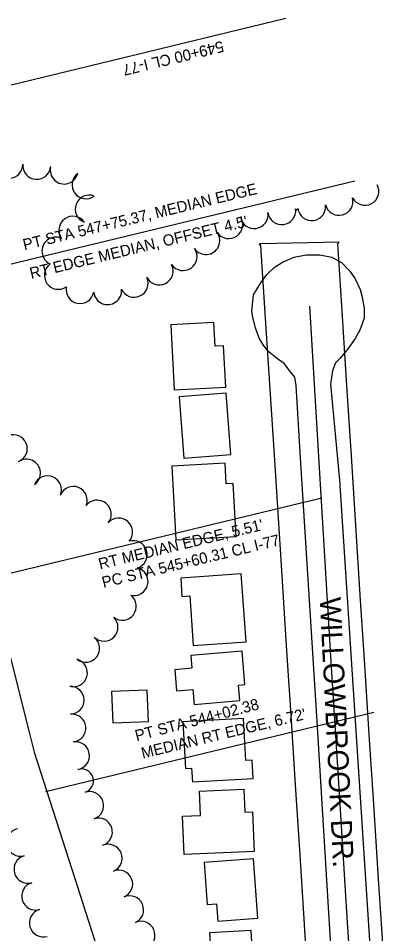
# Model space of a CAD drawing. Extents: x -25029 to 2274964, y -81170 to 687028.
# Drawn here: x -5061 to -4805, y -63252 to -62597 of the extents above; entities that cross this region are included whole.
import ezdxf

# ---------------------------------------------------------------- set-up
doc = ezdxf.new("R2010")
doc.units = 0
for name, color, linetype in [('81911BEA - RW_X_Fee_RW', 7, 'Continuous'), ('BLDG', 7, 'Continuous'), ('Default', 7, 'Continuous'), ('GE_X_CL_2000', 7, 'Continuous'), ('ROAD', 7, 'Continuous'), ('ROAD-NAME', 7, 'Continuous'), ('TREES', 7, 'Continuous')]:
    doc.layers.add(name, color=color, linetype=linetype)

msp = doc.modelspace()

# ---------------------------------------------------------------- linework, layer by layer
at = {"layer": '81911BEA - RW_X_Fee_RW'}
msp.add_line((-4887.64, -62759.62), (-4888.68, -62758.38), dxfattribs=at)
for points in [[(-4831.64, -62757.14), (-4887.67, -62758.37), (-4888.68, -62758.38)], [(-4849.65, -63351.31), (-4850.04, -63345.32), (-4853.24, -63295.42), (-4856.44, -63245.53), (-4859.65, -63195.63), (-4862.85, -63145.73), (-4866.06, -63095.83), (-4869.26, -63045.94), (-4872.72, -62992.05), (-4877.78, -62913.21), (-4884.32, -62811.42), (-4887.64, -62759.62)], [(-4831.64, -62757.14), (-4832.24, -62757.6), (-4832.62, -62758.2)], [(-4794.76, -63347.79), (-4795.64, -63334.16), (-4800.45, -63259.23), (-4803.65, -63209.33), (-4806.86, -63159.43), (-4810.06, -63109.54), (-4813.26, -63059.64), (-4816.47, -63009.74), (-4819.67, -62959.85), (-4822.88, -62909.95), (-4826.08, -62860.05), (-4829.28, -62810.15), (-4832.62, -62758.2)], [(-5135.5, -62785.79), (-5125.06, -62826.88), (-5099.51, -62927.44), (-5079.72, -63005.34), (-5066.19, -63058.58), (-5053.67, -63107.88), (-5050.01, -63122.25), (-5038.86, -63157.03), (-5023.1, -63206.12), (-5007.35, -63255.21), (-4991.6, -63304.31), (-4975.85, -63353.4), (-4955.93, -63415.5), (-4943.95, -63452.82), (-4934.99, -63475.79), (-4911.33, -63536.38), (-4885.41, -63602.81), (-4854.99, -63680.74), (-4817.72, -63776.21)]]:
    msp.add_lwpolyline(points, dxfattribs=at)
at = {"layer": 'BLDG'}
for points in [[(-4912.87, -62860.92), (-4914.4, -62831.31), (-4920.56, -62831.63), (-4921.44, -62814.57), (-4952.23, -62816.17), (-4949.82, -62862.84)], [(-4909.32, -62909.16), (-4912.56, -62865.28), (-4946.24, -62867.77), (-4943, -62911.65)], [(-4905.39, -62967.78), (-4907.5, -62929.89), (-4912.51, -62930.17), (-4913.34, -62915.39), (-4951.57, -62917.53), (-4948.63, -62970.19)], [(-4945.15, -62997.75), (-4944.21, -63010.78), (-4938.68, -63010.38), (-4936.1, -63045.97), (-4898.27, -63043.23), (-4901.8, -62994.61)], [(-4903.77, -63074.22), (-4899.15, -63073.82), (-4901.21, -63049.89), (-4937.84, -63053.03), (-4937.05, -63062.18), (-4949.42, -63063.24), (-4948.12, -63078.36), (-4936.34, -63077.35), (-4935.42, -63088.11), (-4902.82, -63085.31)], [(-4993.85, -63101.13), (-4968.29, -63100.27), (-4969.04, -63077.83), (-4994.61, -63078.69)], [(-4941.81, -63133.86), (-4937.29, -63133.63), (-4936.78, -63143.43), (-4893.29, -63141.15), (-4893.99, -63127.85), (-4898.49, -63128.09), (-4900.06, -63098.18), (-4943.55, -63100.46)], [(-4943.86, -63168.1), (-4930.99, -63167.57), (-4931.72, -63150.06), (-4899.86, -63148.74), (-4899.19, -63165.1), (-4893.59, -63164.87), (-4892.41, -63193.4), (-4942.73, -63195.48)], [(-4928.43, -63201.3), (-4926.15, -63231.29), (-4919.4, -63230.78), (-4918.45, -63243.24), (-4889.86, -63241.07), (-4893.09, -63198.61)], [(-4891.97, -63293.93), (-4894.73, -63249.81), (-4924.47, -63251.67), (-4921.71, -63295.79)]]:
    msp.add_lwpolyline(points, close=True, dxfattribs=at)
at = {"layer": 'Default'}
for p, q in [((-5299.75, -62700.77), (-4869.86, -62596.8)), ((-5274.82, -62822.97), (-4820.44, -62713.07)), ((-5219.89, -63030.94), (-4843.95, -62940.02)), ((-5041.96, -63150.39), (-4806.83, -63093.52))]:
    msp.add_line(p, q, dxfattribs=at)
at = {"layer": 'GE_X_CL_2000'}
msp.add_lwpolyline([(-4852.79, -62802.96), (-4846.09, -62914.49), (-4837.61, -63057.45), (-4831.79, -63147.94), (-4826.04, -63240.32), (-4820.65, -63324.53)], dxfattribs=at)
at = {"layer": 'ROAD'}
msp.add_lwpolyline([(-4834.48, -63311.46), (-4847.32, -63100.29), (-4859.43, -62911.75), (-4862.49, -62859.8), (-4863.43, -62853.75), (-4867.18, -62848.92), (-4871.14, -62843.99), (-4875.74, -62840.58), (-4881.65, -62835.89), (-4885.61, -62831.4), (-4889.04, -62825.7), (-4891.63, -62818.48), (-4893.56, -62811.03), (-4894.17, -62806.49), (-4892.91, -62794.88), (-4887.72, -62786.15), (-4883.46, -62780.24), (-4878.11, -62775.3), (-4872.31, -62771.43), (-4863.8, -62767.74), (-4855.16, -62766.22), (-4845.52, -62766.21), (-4836.94, -62767.72), (-4829.95, -62771.63), (-4824.03, -62777.73), (-4820.16, -62783.31), (-4816.59, -62791.07), (-4815.34, -62795.6), (-4813.71, -62804.35), (-4813.73, -62811.39), (-4816.76, -62820.1), (-4820.25, -62826.1), (-4825.14, -62833.1), (-4830.79, -62840.21), (-4834.21, -62843.51), (-4836.31, -62849.17), (-4837.91, -62858.72), (-4831.49, -62927.53), (-4806.31, -63312.06)], dxfattribs=at)
at = {"layer": 'TREES'}
for centre, radius, start, end in [((-5068.22, -62701.36), 10, 180.77132, 0.77132), ((-5048.26, -62702.08), 10, 175.07921, 355.07921), ((-5028.61, -62705.45), 10, 165.47779, 345.47779), ((-5013, -62716.01), 10, 126.39966, 306.39966), ((-4813.21, -62720.65), 10, 208.09354, 28.09354), ((-5010.66, -62733.39), 10, 68.93183, 248.93183), ((-4831.73, -62727.81), 10, 194.21238, 14.21238), ((-4892.53, -62737.31), 10, 188.81959, 8.81959), ((-4872.73, -62734.51), 10, 187.29513, 7.29513), ((-4862.02, -62733.14), 0.799, 187.29513, 7.29513), ((-4851.33, -62731.65), 10, 187.96051, 7.96051), ((-5022.39, -62748.53), 10, 35.51641, 215.51641), ((-4910.65, -62744.52), 10, 214.53211, 34.53211), ((-5034.54, -62763.5), 10, 66.40033, 246.40033), ((-4927.08, -62755.93), 10, 215.03999, 35.03999), ((-4943.46, -62767.41), 10, 215.03938, 35.03938), ((-5032.8, -62780.85), 10, 125.01211, 305.01211), ((-4960.53, -62777.74), 10, 207.34184, 27.34184), ((-4978.49, -62786.53), 10, 204.79695, 24.79695), ((-5017.26, -62790.98), 10, 168.83846, 348.83846), ((-4997.5, -62791.82), 10, 186.29215, 6.29215), ((-5065.02, -62904.95), 10, 292.05621, 112.05621), ((-5055.55, -62922.43), 10, 304.85967, 124.85967), ((-5040.58, -62934.43), 10, 337.67768, 157.67768), ((-5022.04, -62941.93), 10, 338.28581, 158.28581), ((-5004.92, -62951.85), 10, 321.53586, 141.53586), ((-4989.58, -62964.67), 10, 318.67426, 138.67426), ((-4979.1, -62980.82), 10, 287.26775, 107.26775), ((-4978.54, -63000.08), 10, 256.10664, 76.10664), ((-4987.01, -63017.74), 10, 232.64659, 52.64659), ((-5000.09, -63032.81), 10, 225.4525, 45.4525), ((-5013.22, -63047.85), 10, 232.26991, 52.26991), ((-5021.97, -63065.41), 10, 254.78809, 74.78809), ((-5024.38, -63085.05), 10, 271.1848, 91.1848), ((-5023.12, -63105), 10, 276.0711, 96.0711), ((-5020.49, -63124.82), 10, 279.00974, 99.00974), ((-5016.22, -63142.84), 8.58, 288.38267, 108.38267), ((-5010.37, -63160.46), 9.99, 288.38267, 108.38267), ((-5004.06, -63179.42), 10, 288.38267, 108.38267), ((-5059.8, -63186.78), 10, 104.29012, 284.29012), ((-4997.12, -63198.17), 10, 292.27987, 112.27987), ((-5054.57, -63206.08), 10, 106.07098, 286.07098), ((-4989.54, -63216.67), 10, 292.28121, 112.28121), ((-5049.03, -63225.3), 10, 106.07098, 286.07098), ((-4981.69, -63235.07), 10, 293.91813, 113.91813), ((-5043.49, -63244.52), 10, 106.07098, 286.07098), ((-4973.58, -63253.35), 10, 293.90999, 113.90999)]:
    msp.add_arc(centre, radius, start, end, dxfattribs=at)

# ---------------------------------------------------------------- texts
at = {"layer": 'Default'}
for s, height, rotation, p in [('549+00 CL I-77', 7.9999, 193.59658, (-4915.46, -62612.85)), ('PT STA 547+75.37, MEDIAN EDGE', 7.9999, 13.59654, (-5057.1, -62762.94)), ("RT EDGE MEDIAN, OFFSET 4.5'", 7.9999, 13.59654, (-5052.26, -62783.37)), ("RT MEDIAN EDGE, 5.51'", 7.9999, 13.59654, (-5002.96, -62991.47)), ('PC STA 545+60.31 CL I-77', 7.9999, 13.59654, (-5000.49, -63004.68)), ('PT STA 544+02.38', 8, 14.67171, (-4976.7, -63114.5)), ("MEDIAN RT EDGE, 6.72'", 7.9999, 13.59654, (-4972.36, -63126.92))]:
    msp.add_text(s, height=height, rotation=rotation, dxfattribs=at).set_placement(p)
at = {"layer": 'ROAD-NAME'}
msp.add_text('WILLOWBROOK DR.', height=14.99, rotation=272.87573, dxfattribs=at).set_placement((-4845.61, -63011.71))

doc.saveas('drawing.dxf')
